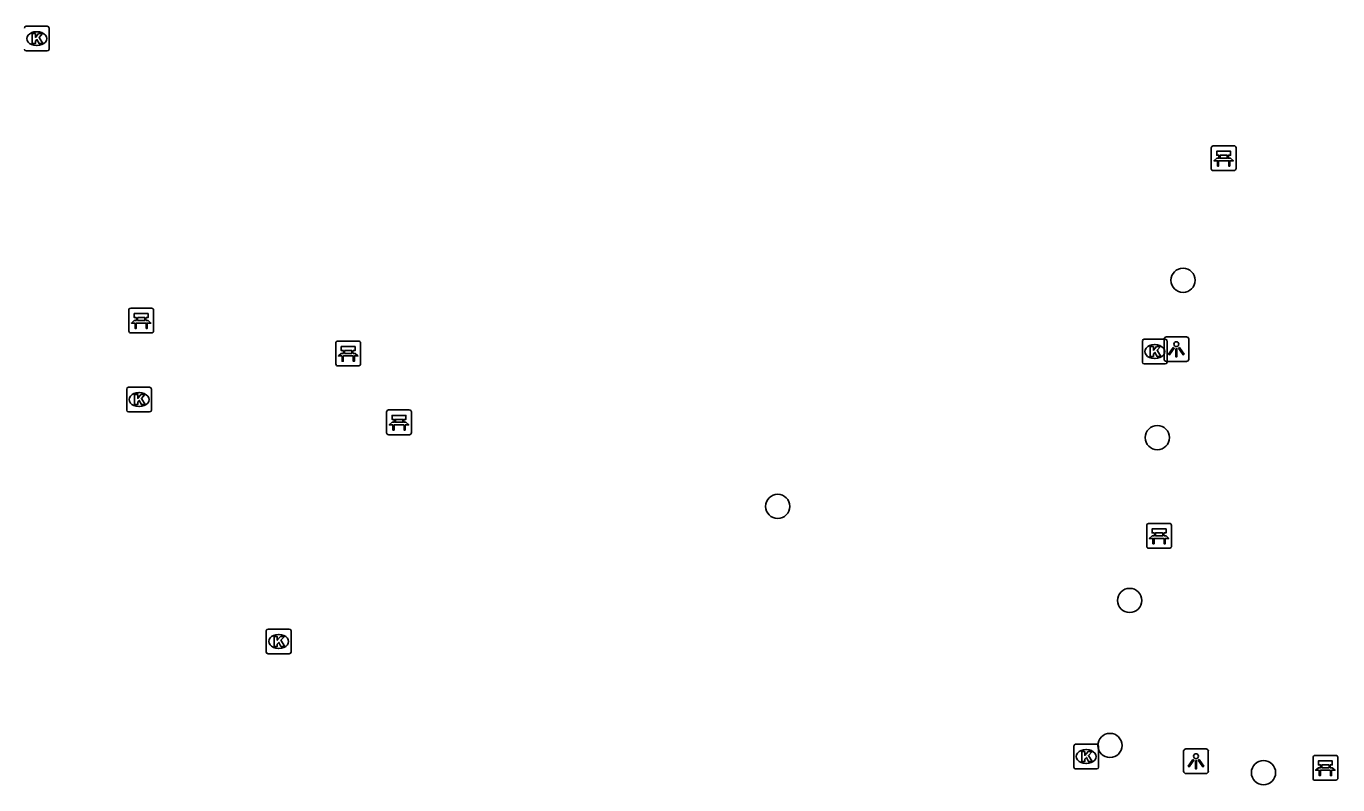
# Model space of a CAD drawing. Extents: x 161258 to 161838, y 380836 to 381727.
# Drawn here: x 161499.5 to 161552.4, y 380973.5 to 381004.1 of the extents above; entities that cross this region are included whole.
import ezdxf

# ---------------------------------------------------------------- set-up
doc = ezdxf.new("R2010")
doc.units = 0
for name, color, linetype in [('IMGEO_Bank', 7, 'Continuous'), ('IMGEO_Boom', 7, 'Continuous'), ('IMGEO_Kolk', 7, 'Continuous'), ('IMGEO_Lichtpunt', 7, 'Continuous')]:
    doc.layers.add(name, color=color, linetype=linetype)

msp = doc.modelspace()

# ---------------------------------------------------------------- linework, layer by layer
at = {"layer": 'IMGEO_Bank'}
for p, q in [((161547.334, 380998.367), (161547.334, 380999.208)), ((161547.334, 380999.208), (161547.334, 380998.367)), ((161547.409, 380999.292), (161548.25, 380999.292)), ((161548.25, 380999.292), (161547.409, 380999.292)), ((161548.334, 380999.217), (161548.334, 380998.376)), ((161548.334, 380998.376), (161548.334, 380999.217)), ((161548.031, 380998.69), (161547.638, 380998.69)), ((161547.643, 380998.798), (161547.643, 380998.904)), ((161547.687, 380998.904), (161547.687, 380998.798)), ((161547.975, 380998.91), (161547.693, 380998.91)), ((161547.693, 380998.792), (161547.975, 380998.792)), ((161547.981, 380998.798), (161547.981, 380998.904)), ((161548.025, 380998.904), (161548.025, 380998.798)), ((161548.259, 380998.292), (161547.418, 380998.292)), ((161547.418, 380998.292), (161548.259, 380998.292)), ((161503.691, 380992.734), (161504.532, 380992.734)), ((161504.532, 380992.734), (161503.691, 380992.734)), ((161503.616, 380991.809), (161503.616, 380992.65)), ((161503.616, 380992.65), (161503.616, 380991.809)), ((161503.925, 380992.24), (161503.925, 380992.346)), ((161503.969, 380992.346), (161503.969, 380992.24)), ((161504.257, 380992.352), (161503.975, 380992.352)), ((161503.975, 380992.234), (161504.257, 380992.234)), ((161504.263, 380992.24), (161504.263, 380992.346)), ((161504.307, 380992.346), (161504.307, 380992.24)), ((161504.616, 380992.659), (161504.616, 380991.818)), ((161504.616, 380991.818), (161504.616, 380992.659)), ((161504.541, 380991.734), (161503.7, 380991.734)), ((161503.7, 380991.734), (161504.541, 380991.734)), ((161504.313, 380992.132), (161503.92, 380992.132)), ((161511.977, 380990.48), (161511.977, 380991.321)), ((161511.977, 380991.321), (161511.977, 380990.48)), ((161512.052, 380991.405), (161512.893, 380991.405)), ((161512.893, 380991.405), (161512.052, 380991.405)), ((161512.977, 380991.33), (161512.977, 380990.489)), ((161512.977, 380990.489), (161512.977, 380991.33)), ((161512.674, 380990.803), (161512.281, 380990.803)), ((161512.286, 380990.911), (161512.286, 380991.017)), ((161512.33, 380991.017), (161512.33, 380990.911)), ((161512.618, 380991.023), (161512.336, 380991.023)), ((161512.336, 380990.905), (161512.618, 380990.905)), ((161512.624, 380990.911), (161512.624, 380991.017)), ((161512.668, 380991.017), (161512.668, 380990.911)), ((161512.902, 380990.405), (161512.061, 380990.405)), ((161512.061, 380990.405), (161512.902, 380990.405)), ((161514.029, 380987.698), (161514.029, 380988.539)), ((161514.029, 380988.539), (161514.029, 380987.698)), ((161514.104, 380988.623), (161514.945, 380988.623)), ((161514.945, 380988.623), (161514.104, 380988.623)), ((161515.029, 380988.548), (161515.029, 380987.707)), ((161515.029, 380987.707), (161515.029, 380988.548)), ((161514.726, 380988.021), (161514.333, 380988.021)), ((161514.338, 380988.129), (161514.338, 380988.235)), ((161514.382, 380988.235), (161514.382, 380988.129)), ((161514.67, 380988.241), (161514.388, 380988.241)), ((161514.388, 380988.123), (161514.67, 380988.123)), ((161514.676, 380988.129), (161514.676, 380988.235)), ((161514.72, 380988.235), (161514.72, 380988.129)), ((161514.954, 380987.623), (161514.113, 380987.623)), ((161514.113, 380987.623), (161514.954, 380987.623)), ((161544.725, 380983.11), (161544.725, 380983.951)), ((161544.725, 380983.951), (161544.725, 380983.11)), ((161544.8, 380984.035), (161545.641, 380984.035)), ((161545.641, 380984.035), (161544.8, 380984.035)), ((161545.725, 380983.96), (161545.725, 380983.119)), ((161545.725, 380983.119), (161545.725, 380983.96)), ((161545.422, 380983.433), (161545.029, 380983.433)), ((161545.034, 380983.541), (161545.034, 380983.647)), ((161545.078, 380983.647), (161545.078, 380983.541)), ((161545.366, 380983.653), (161545.084, 380983.653)), ((161545.084, 380983.535), (161545.366, 380983.535)), ((161545.372, 380983.541), (161545.372, 380983.647)), ((161545.416, 380983.647), (161545.416, 380983.541)), ((161545.65, 380983.035), (161544.809, 380983.035)), ((161544.809, 380983.035), (161545.65, 380983.035)), ((161551.517, 380974.665), (161552.358, 380974.665)), ((161552.358, 380974.665), (161551.517, 380974.665)), ((161551.442, 380973.74), (161551.442, 380974.581)), ((161551.442, 380974.581), (161551.442, 380973.74)), ((161551.751, 380974.171), (161551.751, 380974.277)), ((161551.795, 380974.277), (161551.795, 380974.171)), ((161552.083, 380974.283), (161551.801, 380974.283)), ((161551.801, 380974.165), (161552.083, 380974.165)), ((161552.089, 380974.171), (161552.089, 380974.277)), ((161552.133, 380974.277), (161552.133, 380974.171)), ((161552.442, 380974.59), (161552.442, 380973.749)), ((161552.442, 380973.749), (161552.442, 380974.59)), ((161552.367, 380973.665), (161551.526, 380973.665)), ((161551.526, 380973.665), (161552.367, 380973.665)), ((161552.139, 380974.063), (161551.746, 380974.063))]:
    msp.add_line(p, q, dxfattribs=at)
for points in [[(161547.637, 380998.91), (161547.551, 380998.91), (161547.551, 380999.071), (161548.114, 380999.071), (161548.114, 380998.91), (161548.031, 380998.91)], [(161547.581, 380998.69), (161547.439, 380998.69), (161547.551, 380998.792), (161547.637, 380998.792)], [(161547.631, 380998.683), (161547.631, 380998.476), (161547.588, 380998.476), (161547.588, 380998.683)], [(161548.031, 380998.792), (161548.114, 380998.792), (161548.226, 380998.69), (161548.087, 380998.69)], [(161548.081, 380998.683), (161548.081, 380998.476), (161548.037, 380998.476), (161548.037, 380998.683)], [(161503.863, 380992.132), (161503.721, 380992.132), (161503.833, 380992.234), (161503.919, 380992.234)], [(161503.919, 380992.352), (161503.833, 380992.352), (161503.833, 380992.513), (161504.396, 380992.513), (161504.396, 380992.352), (161504.313, 380992.352)], [(161504.313, 380992.234), (161504.396, 380992.234), (161504.508, 380992.132), (161504.369, 380992.132)], [(161503.913, 380992.125), (161503.913, 380991.918), (161503.87, 380991.918), (161503.87, 380992.125)], [(161504.363, 380992.125), (161504.363, 380991.918), (161504.319, 380991.918), (161504.319, 380992.125)], [(161512.28, 380991.023), (161512.194, 380991.023), (161512.194, 380991.184), (161512.757, 380991.184), (161512.757, 380991.023), (161512.674, 380991.023)], [(161512.224, 380990.803), (161512.082, 380990.803), (161512.194, 380990.905), (161512.28, 380990.905)], [(161512.274, 380990.796), (161512.274, 380990.589), (161512.231, 380990.589), (161512.231, 380990.796)], [(161512.674, 380990.905), (161512.757, 380990.905), (161512.869, 380990.803), (161512.73, 380990.803)], [(161512.724, 380990.796), (161512.724, 380990.589), (161512.68, 380990.589), (161512.68, 380990.796)], [(161514.276, 380988.021), (161514.134, 380988.021), (161514.246, 380988.123), (161514.332, 380988.123)], [(161514.332, 380988.241), (161514.246, 380988.241), (161514.246, 380988.402), (161514.809, 380988.402), (161514.809, 380988.241), (161514.726, 380988.241)], [(161514.326, 380988.014), (161514.326, 380987.807), (161514.283, 380987.807), (161514.283, 380988.014)], [(161514.726, 380988.123), (161514.809, 380988.123), (161514.921, 380988.021), (161514.782, 380988.021)], [(161514.776, 380988.014), (161514.776, 380987.807), (161514.732, 380987.807), (161514.732, 380988.014)], [(161545.028, 380983.653), (161544.942, 380983.653), (161544.942, 380983.814), (161545.505, 380983.814), (161545.505, 380983.653), (161545.422, 380983.653)], [(161544.972, 380983.433), (161544.83, 380983.433), (161544.942, 380983.535), (161545.028, 380983.535)], [(161545.022, 380983.426), (161545.022, 380983.219), (161544.979, 380983.219), (161544.979, 380983.426)], [(161545.422, 380983.535), (161545.505, 380983.535), (161545.617, 380983.433), (161545.478, 380983.433)], [(161545.472, 380983.426), (161545.472, 380983.219), (161545.428, 380983.219), (161545.428, 380983.426)], [(161551.689, 380974.063), (161551.547, 380974.063), (161551.659, 380974.165), (161551.745, 380974.165)], [(161551.745, 380974.283), (161551.659, 380974.283), (161551.659, 380974.444), (161552.222, 380974.444), (161552.222, 380974.283), (161552.139, 380974.283)], [(161552.139, 380974.165), (161552.222, 380974.165), (161552.334, 380974.063), (161552.195, 380974.063)], [(161551.739, 380974.056), (161551.739, 380973.849), (161551.696, 380973.849), (161551.696, 380974.056)], [(161552.189, 380974.056), (161552.189, 380973.849), (161552.145, 380973.849), (161552.145, 380974.056)]]:
    msp.add_lwpolyline(points, dxfattribs=at)
for centre, radius, start, end in [((161547.412, 380999.214), 0.0779, 92.4484, 184.2845), ((161547.412, 380999.214), 0.0779, 92.4484, 184.2845), ((161548.256, 380999.214), 0.0779, 2.4484, 94.2845), ((161548.256, 380999.214), 0.0779, 2.4484, 94.2845), ((161547.581, 380998.683), 0.00671, 2.8957, 87.1043), ((161547.638, 380998.683), 0.00671, 92.8957, 177.1043), ((161547.636, 380998.903), 0.00671, 2.8957, 87.1043), ((161547.636, 380998.799), 0.00671, 272.8957, 357.1043), ((161547.693, 380998.903), 0.00671, 92.8957, 177.1043), ((161547.693, 380998.799), 0.00671, 182.8957, 267.1043), ((161547.975, 380998.903), 0.00671, 2.8957, 87.1043), ((161547.975, 380998.799), 0.00671, 272.8957, 357.1043), ((161548.032, 380998.903), 0.00671, 92.8957, 177.1043), ((161548.032, 380998.799), 0.00671, 182.8957, 267.1043), ((161548.03, 380998.683), 0.00671, 2.8957, 87.1043), ((161548.087, 380998.683), 0.00671, 92.8957, 177.1043), ((161547.412, 380998.37), 0.0779, 182.4484, 274.2845), ((161547.412, 380998.37), 0.0779, 182.4484, 274.2845), ((161548.256, 380998.37), 0.0779, 272.4484, 4.2845), ((161548.256, 380998.37), 0.0779, 272.4484, 4.2845), ((161503.694, 380992.656), 0.0779, 92.4484, 184.2845), ((161503.694, 380992.656), 0.0779, 92.4484, 184.2845), ((161504.538, 380992.656), 0.0779, 2.4484, 94.2845), ((161504.538, 380992.656), 0.0779, 2.4484, 94.2845), ((161503.918, 380992.345), 0.00671, 2.8957, 87.1043), ((161503.918, 380992.241), 0.00671, 272.8957, 357.1043), ((161503.975, 380992.345), 0.00671, 92.8957, 177.1043), ((161503.975, 380992.241), 0.00671, 182.8957, 267.1043), ((161504.257, 380992.345), 0.00671, 2.8957, 87.1043), ((161504.257, 380992.241), 0.00671, 272.8957, 357.1043), ((161504.314, 380992.345), 0.00671, 92.8957, 177.1043), ((161504.314, 380992.241), 0.00671, 182.8957, 267.1043), ((161503.694, 380991.812), 0.0779, 182.4484, 274.2845), ((161503.694, 380991.812), 0.0779, 182.4484, 274.2845), ((161503.863, 380992.125), 0.00671, 2.8957, 87.1043), ((161503.92, 380992.125), 0.00671, 92.8957, 177.1043), ((161504.312, 380992.125), 0.00671, 2.8957, 87.1043), ((161504.369, 380992.125), 0.00671, 92.8957, 177.1043), ((161504.538, 380991.812), 0.0779, 272.4484, 4.2845), ((161504.538, 380991.812), 0.0779, 272.4484, 4.2845), ((161512.055, 380991.327), 0.0779, 92.4484, 184.2845), ((161512.055, 380991.327), 0.0779, 92.4484, 184.2845), ((161512.899, 380991.327), 0.0779, 2.4484, 94.2845), ((161512.899, 380991.327), 0.0779, 2.4484, 94.2845), ((161512.224, 380990.796), 0.00671, 2.8957, 87.1043), ((161512.281, 380990.796), 0.00671, 92.8957, 177.1043), ((161512.279, 380991.016), 0.00671, 2.8957, 87.1043), ((161512.279, 380990.912), 0.00671, 272.8957, 357.1043), ((161512.336, 380991.016), 0.00671, 92.8957, 177.1043), ((161512.336, 380990.912), 0.00671, 182.8957, 267.1043), ((161512.618, 380991.016), 0.00671, 2.8957, 87.1043), ((161512.618, 380990.912), 0.00671, 272.8957, 357.1043), ((161512.675, 380991.016), 0.00671, 92.8957, 177.1043), ((161512.675, 380990.912), 0.00671, 182.8957, 267.1043), ((161512.673, 380990.796), 0.00671, 2.8957, 87.1043), ((161512.73, 380990.796), 0.00671, 92.8957, 177.1043), ((161512.055, 380990.483), 0.0779, 182.4484, 274.2845), ((161512.055, 380990.483), 0.0779, 182.4484, 274.2845), ((161512.899, 380990.483), 0.0779, 272.4484, 4.2845), ((161512.899, 380990.483), 0.0779, 272.4484, 4.2845), ((161514.107, 380988.545), 0.0779, 92.4484, 184.2845), ((161514.107, 380988.545), 0.0779, 92.4484, 184.2845), ((161514.951, 380988.545), 0.0779, 2.4484, 94.2845), ((161514.951, 380988.545), 0.0779, 2.4484, 94.2845), ((161514.276, 380988.014), 0.00671, 2.8957, 87.1043), ((161514.333, 380988.014), 0.00671, 92.8957, 177.1043), ((161514.331, 380988.234), 0.00671, 2.8957, 87.1043), ((161514.331, 380988.13), 0.00671, 272.8957, 357.1043), ((161514.388, 380988.234), 0.00671, 92.8957, 177.1043), ((161514.388, 380988.13), 0.00671, 182.8957, 267.1043), ((161514.67, 380988.234), 0.00671, 2.8957, 87.1043), ((161514.67, 380988.13), 0.00671, 272.8957, 357.1043), ((161514.727, 380988.234), 0.00671, 92.8957, 177.1043), ((161514.727, 380988.13), 0.00671, 182.8957, 267.1043), ((161514.725, 380988.014), 0.00671, 2.8957, 87.1043), ((161514.782, 380988.014), 0.00671, 92.8957, 177.1043), ((161514.107, 380987.701), 0.0779, 182.4484, 274.2845), ((161514.107, 380987.701), 0.0779, 182.4484, 274.2845), ((161514.951, 380987.701), 0.0779, 272.4484, 4.2845), ((161514.951, 380987.701), 0.0779, 272.4484, 4.2845), ((161544.803, 380983.957), 0.0779, 92.4484, 184.2845), ((161544.803, 380983.957), 0.0779, 92.4484, 184.2845), ((161545.647, 380983.957), 0.0779, 2.4484, 94.2845), ((161545.647, 380983.957), 0.0779, 2.4484, 94.2845), ((161544.972, 380983.426), 0.00671, 2.8957, 87.1043), ((161545.029, 380983.426), 0.00671, 92.8957, 177.1043), ((161545.027, 380983.646), 0.00671, 2.8957, 87.1043), ((161545.027, 380983.542), 0.00671, 272.8957, 357.1043), ((161545.084, 380983.646), 0.00671, 92.8957, 177.1043), ((161545.084, 380983.542), 0.00671, 182.8957, 267.1043), ((161545.366, 380983.646), 0.00671, 2.8957, 87.1043), ((161545.366, 380983.542), 0.00671, 272.8957, 357.1043), ((161545.423, 380983.646), 0.00671, 92.8957, 177.1043), ((161545.423, 380983.542), 0.00671, 182.8957, 267.1043), ((161545.421, 380983.426), 0.00671, 2.8957, 87.1043), ((161545.478, 380983.426), 0.00671, 92.8957, 177.1043), ((161544.803, 380983.113), 0.0779, 182.4484, 274.2845), ((161544.803, 380983.113), 0.0779, 182.4484, 274.2845), ((161545.647, 380983.113), 0.0779, 272.4484, 4.2845), ((161545.647, 380983.113), 0.0779, 272.4484, 4.2845), ((161551.52, 380974.587), 0.0779, 92.4484, 184.2845), ((161551.52, 380974.587), 0.0779, 92.4484, 184.2845), ((161552.364, 380974.587), 0.0779, 2.4484, 94.2845), ((161552.364, 380974.587), 0.0779, 2.4484, 94.2845), ((161551.744, 380974.276), 0.00671, 2.8957, 87.1043), ((161551.744, 380974.172), 0.00671, 272.8957, 357.1043), ((161551.801, 380974.276), 0.00671, 92.8957, 177.1043), ((161551.801, 380974.172), 0.00671, 182.8957, 267.1043), ((161552.083, 380974.276), 0.00671, 2.8957, 87.1043), ((161552.083, 380974.172), 0.00671, 272.8957, 357.1043), ((161552.14, 380974.276), 0.00671, 92.8957, 177.1043), ((161552.14, 380974.172), 0.00671, 182.8957, 267.1043), ((161551.52, 380973.743), 0.0779, 182.4484, 274.2845), ((161551.52, 380973.743), 0.0779, 182.4484, 274.2845), ((161551.689, 380974.056), 0.00671, 2.8957, 87.1043), ((161551.746, 380974.056), 0.00671, 92.8957, 177.1043), ((161552.138, 380974.056), 0.00671, 2.8957, 87.1043), ((161552.195, 380974.056), 0.00671, 92.8957, 177.1043), ((161552.364, 380973.743), 0.0779, 272.4484, 4.2845), ((161552.364, 380973.743), 0.0779, 272.4484, 4.2845)]:
    msp.add_arc(centre, radius, start, end, dxfattribs=at)
at = {"layer": 'IMGEO_Boom'}
for centre in [(161546.194, 380993.862), (161545.153, 380987.506), (161529.823, 380984.725), (161544.037, 380980.925), (161543.241, 380975.067), (161549.442, 380973.968)]:
    msp.add_circle(centre, 0.489, dxfattribs=at)
at = {"layer": 'IMGEO_Kolk'}
for p, q in [((161499.473, 381004.125), (161500.325, 381004.125)), ((161499.886, 381003.905), (161499.911, 381003.905)), ((161500.399, 381004.051), (161500.399, 381003.199)), ((161499.909, 381003.345), (161499.884, 381003.345)), ((161500.325, 381003.125), (161499.473, 381003.125)), ((161544.55, 380990.556), (161544.55, 380991.408)), ((161544.625, 380991.482), (161545.477, 380991.482)), ((161545.038, 380991.262), (161545.063, 380991.262)), ((161545.551, 380991.408), (161545.551, 380990.556)), ((161545.061, 380990.702), (161545.036, 380990.702)), ((161545.477, 380990.482), (161544.625, 380990.482)), ((161503.605, 380989.541), (161504.457, 380989.541)), ((161503.53, 380988.615), (161503.53, 380989.467)), ((161504.018, 380989.321), (161504.043, 380989.321)), ((161504.531, 380989.467), (161504.531, 380988.615)), ((161504.457, 380988.541), (161503.605, 380988.541)), ((161504.041, 380988.761), (161504.016, 380988.761)), ((161509.169, 380978.843), (161509.169, 380979.695)), ((161509.244, 380979.769), (161510.096, 380979.769)), ((161509.657, 380979.549), (161509.682, 380979.549)), ((161510.17, 380979.695), (161510.17, 380978.843)), ((161509.68, 380978.989), (161509.655, 380978.989)), ((161510.096, 380978.769), (161509.244, 380978.769)), ((161541.781, 380974.193), (161541.781, 380975.045)), ((161541.856, 380975.119), (161542.708, 380975.119)), ((161542.269, 380974.899), (161542.294, 380974.899)), ((161542.782, 380975.045), (161542.782, 380974.193)), ((161542.292, 380974.339), (161542.267, 380974.339)), ((161542.708, 380974.119), (161541.856, 380974.119))]:
    msp.add_line(p, q, dxfattribs=at)
for points in [[(161499.473, 381004.125), (161500.325, 381004.125)], [(161499.719, 381003.825), (161499.842, 381003.825), (161499.842, 381003.674), (161499.972, 381003.825), (161500.136, 381003.825), (161499.99, 381003.674), (161500.143, 381003.425), (161499.991, 381003.425), (161499.906, 381003.589), (161499.842, 381003.522), (161499.842, 381003.425), (161499.719, 381003.425), (161499.719, 381003.825)], [(161500.399, 381004.051), (161500.399, 381003.199)], [(161500.325, 381003.125), (161499.473, 381003.125)], [(161544.55, 380990.556), (161544.55, 380991.408)], [(161544.625, 380991.482), (161545.477, 380991.482)], [(161544.871, 380991.182), (161544.994, 380991.182), (161544.994, 380991.031), (161545.124, 380991.182), (161545.288, 380991.182), (161545.142, 380991.031), (161545.295, 380990.782), (161545.143, 380990.782), (161545.058, 380990.946), (161544.994, 380990.879), (161544.994, 380990.782), (161544.871, 380990.782), (161544.871, 380991.182)], [(161545.551, 380991.408), (161545.551, 380990.556)], [(161545.477, 380990.482), (161544.625, 380990.482)], [(161503.605, 380989.541), (161504.457, 380989.541)], [(161503.53, 380988.615), (161503.53, 380989.467)], [(161503.851, 380989.241), (161503.974, 380989.241), (161503.974, 380989.09), (161504.104, 380989.241), (161504.268, 380989.241), (161504.122, 380989.09), (161504.275, 380988.841), (161504.123, 380988.841), (161504.038, 380989.005), (161503.974, 380988.938), (161503.974, 380988.841), (161503.851, 380988.841), (161503.851, 380989.241)], [(161504.531, 380989.467), (161504.531, 380988.615)], [(161504.457, 380988.541), (161503.605, 380988.541)], [(161509.169, 380978.843), (161509.169, 380979.695)], [(161509.244, 380979.769), (161510.096, 380979.769)], [(161509.49, 380979.469), (161509.613, 380979.469), (161509.613, 380979.318), (161509.743, 380979.469), (161509.907, 380979.469), (161509.761, 380979.318), (161509.914, 380979.069), (161509.762, 380979.069), (161509.677, 380979.233), (161509.613, 380979.166), (161509.613, 380979.069), (161509.49, 380979.069), (161509.49, 380979.469)], [(161510.17, 380979.695), (161510.17, 380978.843)], [(161510.096, 380978.769), (161509.244, 380978.769)], [(161541.781, 380974.193), (161541.781, 380975.045)], [(161541.856, 380975.119), (161542.708, 380975.119)], [(161542.102, 380974.819), (161542.225, 380974.819), (161542.225, 380974.668), (161542.355, 380974.819), (161542.519, 380974.819), (161542.373, 380974.668), (161542.526, 380974.419), (161542.374, 380974.419), (161542.289, 380974.583), (161542.225, 380974.516), (161542.225, 380974.419), (161542.102, 380974.419), (161542.102, 380974.819)], [(161542.782, 380975.045), (161542.782, 380974.193)], [(161542.708, 380974.119), (161541.856, 380974.119)]]:
    msp.add_lwpolyline(points, dxfattribs=at)
for centre, start, end in [((161499.475, 381004.049), 91.552, 178.448), ((161499.475, 381004.049), 91.552, 178.448), ((161500.323, 381004.049), 1.552, 88.448), ((161500.323, 381004.049), 1.552, 88.448), ((161499.475, 381003.201), 181.552, 268.448), ((161499.475, 381003.201), 181.552, 268.448), ((161500.323, 381003.201), 271.552, 358.448), ((161500.323, 381003.201), 271.552, 358.448), ((161544.627, 380991.406), 91.552, 178.448), ((161544.627, 380991.406), 91.552, 178.448), ((161545.475, 380991.406), 1.552, 88.448), ((161545.475, 380991.406), 1.552, 88.448), ((161544.627, 380990.558), 181.552, 268.448), ((161544.627, 380990.558), 181.552, 268.448), ((161545.475, 380990.558), 271.552, 358.448), ((161545.475, 380990.558), 271.552, 358.448), ((161503.607, 380989.465), 91.552, 178.448), ((161503.607, 380989.465), 91.552, 178.448), ((161504.455, 380989.465), 1.552, 88.448), ((161504.455, 380989.465), 1.552, 88.448), ((161503.607, 380988.617), 181.552, 268.448), ((161503.607, 380988.617), 181.552, 268.448), ((161504.455, 380988.617), 271.552, 358.448), ((161504.455, 380988.617), 271.552, 358.448), ((161509.246, 380979.693), 91.552, 178.448), ((161509.246, 380979.693), 91.552, 178.448), ((161510.094, 380979.693), 1.552, 88.448), ((161510.094, 380979.693), 1.552, 88.448), ((161509.246, 380978.845), 181.552, 268.448), ((161509.246, 380978.845), 181.552, 268.448), ((161510.094, 380978.845), 271.552, 358.448), ((161510.094, 380978.845), 271.552, 358.448), ((161541.858, 380975.043), 91.552, 178.448), ((161541.858, 380975.043), 91.552, 178.448), ((161542.706, 380975.043), 1.552, 88.448), ((161542.706, 380975.043), 1.552, 88.448), ((161541.858, 380974.195), 181.552, 268.448), ((161541.858, 380974.195), 181.552, 268.448), ((161542.706, 380974.195), 271.552, 358.448), ((161542.706, 380974.195), 271.552, 358.448)]:
    msp.add_arc(centre, 0.0765, start, end, dxfattribs=at)
for centre, major_axis, ratio, start_param, end_param in [((161499.885, 381003.625), (-0.387, 0.002), 0.722429, 4.712389, 7.853982), ((161499.91, 381003.625), (-0.39, 0.002), 0.717154, 1.570796, 4.712389), ((161545.037, 380990.982), (-0.387, 0.002), 0.722429, 4.712389, 7.853982), ((161545.062, 380990.982), (-0.39, 0.002), 0.717154, 1.570796, 4.712389), ((161504.017, 380989.041), (-0.387, 0.002), 0.722429, 4.712389, 7.853982), ((161504.042, 380989.041), (-0.39, 0.002), 0.717154, 1.570796, 4.712389), ((161509.656, 380979.269), (-0.387, 0.002), 0.722429, 4.712389, 7.853982), ((161509.681, 380979.269), (-0.39, 0.002), 0.717154, 1.570796, 4.712389), ((161542.268, 380974.619), (-0.387, 0.002), 0.722429, 4.712389, 7.853982), ((161542.293, 380974.619), (-0.39, 0.002), 0.717154, 1.570796, 4.712389)]:
    msp.add_ellipse(centre, major_axis=major_axis, ratio=ratio, start_param=start_param, end_param=end_param, dxfattribs=at)
at = {"layer": 'IMGEO_Lichtpunt'}
for p, q in [((161545.425, 380991.481), (161545.425, 380990.674)), ((161545.425, 380991.481), (161545.425, 380990.674)), ((161546.327, 380991.576), (161545.519, 380991.576)), ((161546.327, 380991.576), (161545.519, 380991.576)), ((161546.421, 380990.674), (161546.421, 380991.481)), ((161546.421, 380990.674), (161546.421, 380991.481)), ((161545.519, 380990.58), (161546.327, 380990.58)), ((161545.519, 380990.58), (161546.327, 380990.58)), ((161546.218, 380974.835), (161546.218, 380974.028)), ((161546.218, 380974.835), (161546.218, 380974.028)), ((161547.12, 380974.93), (161546.312, 380974.93)), ((161547.12, 380974.93), (161546.312, 380974.93)), ((161547.214, 380974.028), (161547.214, 380974.835)), ((161547.214, 380974.028), (161547.214, 380974.835)), ((161546.312, 380973.934), (161547.12, 380973.934)), ((161546.312, 380973.934), (161547.12, 380973.934))]:
    msp.add_line(p, q, dxfattribs=at)
for points in [[(161545.799, 380991.145), (161545.838, 380991.117), (161545.65, 380990.855), (161545.612, 380990.882), (161545.799, 380991.145)], [(161545.901, 380991.097), (161545.948, 380991.097), (161545.948, 380990.775), (161545.901, 380990.775), (161545.901, 380991.097)], [(161546.011, 380991.117), (161546.049, 380991.144), (161546.236, 380990.882), (161546.197, 380990.854), (161546.011, 380991.117)], [(161546.592, 380974.499), (161546.631, 380974.471), (161546.443, 380974.209), (161546.405, 380974.236), (161546.592, 380974.499)], [(161546.694, 380974.451), (161546.741, 380974.451), (161546.741, 380974.129), (161546.694, 380974.129), (161546.694, 380974.451)], [(161546.804, 380974.471), (161546.842, 380974.498), (161547.029, 380974.236), (161546.99, 380974.208), (161546.804, 380974.471)]]:
    msp.add_lwpolyline(points, dxfattribs=at)
for centre in [(161545.924, 380991.279), (161546.717, 380974.633)]:
    msp.add_circle(centre, 0.0994, dxfattribs=at)
for centre, start, end in [((161545.519, 380991.481), 90, 180), ((161545.519, 380991.481), 90, 180), ((161546.327, 380991.481), 0, 90), ((161546.327, 380991.481), 0, 90), ((161545.519, 380990.674), 180, 270), ((161545.519, 380990.674), 180, 270), ((161546.327, 380990.674), 270, 0), ((161546.327, 380990.674), 270, 360), ((161546.312, 380974.835), 90, 180), ((161546.312, 380974.835), 90, 180), ((161547.12, 380974.835), 0, 90), ((161547.12, 380974.835), 0, 90), ((161546.312, 380974.028), 180, 270), ((161546.312, 380974.028), 180, 270), ((161547.12, 380974.028), 270, 0), ((161547.12, 380974.028), 270, 360)]:
    msp.add_arc(centre, 0.0946, start, end, dxfattribs=at)

doc.saveas('drawing.dxf')
